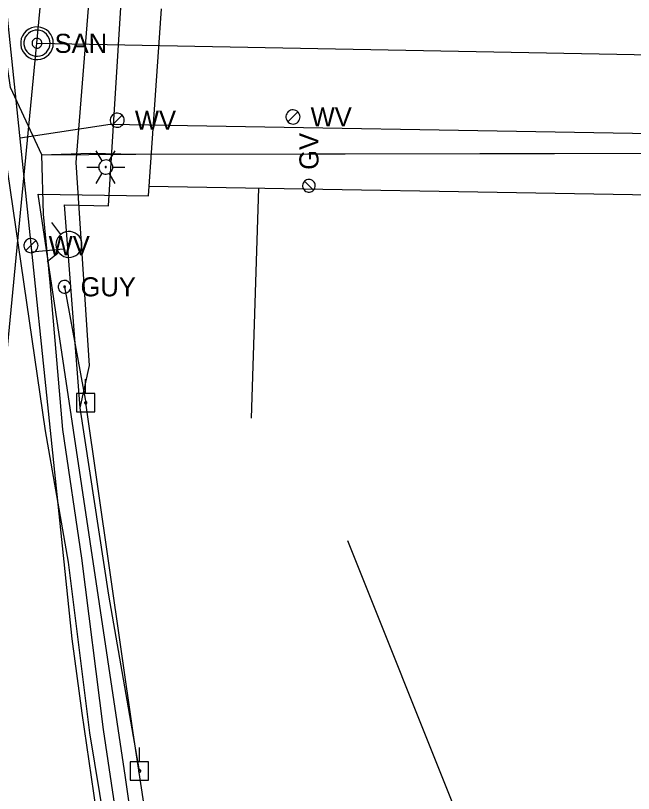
# Model space of a CAD drawing. Extents: x 596028 to 606371, y 330010 to 403088.
# Drawn here: x 604928.7 to 605053.3, y 335696.2 to 335853.1 of the extents above; entities that cross this region are included whole.
import ezdxf

# ---------------------------------------------------------------- set-up
doc = ezdxf.new("R2010")
doc.units = 0
for name, color, linetype in [('E_LTG', 7, 'Continuous'), ('E_UTL_E_UG', 7, 'Continuous'), ('E_UTL_EGuyWire', 7, 'Continuous'), ('E_UTL_EPowerPole', 7, 'Continuous'), ('E_UTL_G', 7, 'Continuous'), ('E_UTL_G_UG', 7, 'Continuous'), ('E_UTL_Overhead', 7, 'Continuous'), ('E_UTL_SAN_MH', 7, 'Continuous'), ('E_UTL_SAN_UG', 7, 'Continuous'), ('E_UTL_TV_UG', 7, 'Continuous'), ('E_UTL_W', 7, 'Continuous'), ('E_UTL_W_UG', 7, 'Continuous'), ('E_UTL_WHydrant', 7, 'Continuous')]:
    doc.layers.add(name, color=color, linetype=linetype)

msp = doc.modelspace()

# ---------------------------------------------------------------- linework, layer by layer
at = {"layer": 'E_LTG'}
for points in [[(604946.21, 335823.76), (604945.02, 335825.83)], [(604947.64, 335823.76), (604948.83, 335825.83)], [(604948.36, 335822.53), (604948.33, 335822.8), (604948.25, 335823.06), (604948.13, 335823.3), (604947.96, 335823.51), (604947.76, 335823.69), (604947.52, 335823.83), (604947.26, 335823.91), (604947, 335823.95), (604946.72, 335823.94), (604946.46, 335823.88), (604946.21, 335823.76), (604945.99, 335823.61), (604945.8, 335823.41), (604945.66, 335823.18), (604945.56, 335822.93), (604945.5, 335822.66), (604945.5, 335822.39), (604945.56, 335822.12), (604945.66, 335821.87), (604945.8, 335821.64), (604945.99, 335821.45), (604946.21, 335821.29), (604946.46, 335821.18), (604946.72, 335821.11), (604947, 335821.1), (604947.26, 335821.14), (604947.52, 335821.23), (604947.76, 335821.36), (604947.96, 335821.54), (604948.13, 335821.75), (604948.25, 335821.99), (604948.33, 335822.26), (604948.36, 335822.53)], [(604948.36, 335822.53), (604948.33, 335822.8), (604948.25, 335823.06), (604948.13, 335823.3), (604947.96, 335823.51), (604947.76, 335823.69), (604947.52, 335823.83), (604947.26, 335823.91), (604947, 335823.95), (604946.72, 335823.94), (604946.46, 335823.88), (604946.21, 335823.76), (604945.99, 335823.61), (604945.8, 335823.41), (604945.66, 335823.18), (604945.56, 335822.93), (604945.5, 335822.66), (604945.5, 335822.39), (604945.56, 335822.12), (604945.66, 335821.87), (604945.8, 335821.64), (604945.99, 335821.45), (604946.21, 335821.29), (604946.46, 335821.18), (604946.72, 335821.11), (604947, 335821.1), (604947.26, 335821.14), (604947.52, 335821.23), (604947.76, 335821.36), (604947.96, 335821.54), (604948.13, 335821.75), (604948.25, 335821.99), (604948.33, 335822.26), (604948.36, 335822.53)], [(604948.36, 335822.53), (604948.33, 335822.8), (604948.25, 335823.06), (604948.13, 335823.3), (604947.96, 335823.51), (604947.76, 335823.69), (604947.52, 335823.83), (604947.26, 335823.91), (604947, 335823.95), (604946.72, 335823.94), (604946.46, 335823.88), (604946.21, 335823.76), (604945.99, 335823.61), (604945.8, 335823.41), (604945.66, 335823.18), (604945.56, 335822.93), (604945.5, 335822.66), (604945.5, 335822.39), (604945.56, 335822.12), (604945.66, 335821.87), (604945.8, 335821.64), (604945.99, 335821.45), (604946.21, 335821.29), (604946.46, 335821.18), (604946.72, 335821.11), (604947, 335821.1), (604947.26, 335821.14), (604947.52, 335821.23), (604947.76, 335821.36), (604947.96, 335821.54), (604948.13, 335821.75), (604948.25, 335821.99), (604948.33, 335822.26), (604948.36, 335822.53)], [(604943.12, 335822.53), (604945.5, 335822.53)], [(604947.05, 335822.53), (604947.04, 335822.55), (604947.04, 335822.57), (604947.03, 335822.59), (604947.01, 335822.61), (604947, 335822.62), (604946.98, 335822.63), (604946.96, 335822.64), (604946.93, 335822.64), (604946.91, 335822.64), (604946.89, 335822.64), (604946.87, 335822.63), (604946.85, 335822.62), (604946.83, 335822.6), (604946.82, 335822.58), (604946.81, 335822.56), (604946.81, 335822.54), (604946.81, 335822.51), (604946.81, 335822.49), (604946.82, 335822.47), (604946.83, 335822.45), (604946.85, 335822.44), (604946.87, 335822.42), (604946.89, 335822.41), (604946.91, 335822.41), (604946.93, 335822.41), (604946.96, 335822.41), (604946.98, 335822.42), (604947, 335822.43), (604947.01, 335822.44), (604947.03, 335822.46), (604947.04, 335822.48), (604947.04, 335822.5), (604947.05, 335822.53)], [(604948.36, 335822.53), (604950.74, 335822.53)], [(604945.02, 335819.23), (604946.21, 335821.29)], [(604948.83, 335819.23), (604947.64, 335821.29)]]:
    msp.add_lwpolyline(points, dxfattribs=at)
at = {"layer": 'E_UTL_E_UG'}
msp.add_lwpolyline([(604941.77, 335773.97), (604938.58, 335814.91), (604947.51, 335814.7), (604950.37, 335861.21)], dxfattribs=at)
at = {"layer": 'E_UTL_EGuyWire'}
msp.add_line((604938.63, 335798.37), (604942.9, 335774.97), dxfattribs=at)
for points in [[(604939.91, 335798.37), (604939.89, 335798.61), (604939.82, 335798.84), (604939.71, 335799.06), (604939.56, 335799.25), (604939.37, 335799.41), (604939.16, 335799.53), (604938.93, 335799.61), (604938.69, 335799.65), (604938.45, 335799.64), (604938.21, 335799.58), (604937.99, 335799.48), (604937.79, 335799.34), (604937.62, 335799.16), (604937.49, 335798.95), (604937.4, 335798.73), (604937.35, 335798.49), (604937.35, 335798.24), (604937.4, 335798), (604937.49, 335797.78), (604937.62, 335797.57), (604937.79, 335797.4), (604937.99, 335797.25), (604938.21, 335797.15), (604938.45, 335797.1), (604938.69, 335797.08), (604938.93, 335797.12), (604939.16, 335797.2), (604939.37, 335797.32), (604939.56, 335797.48), (604939.71, 335797.67), (604939.82, 335797.89), (604939.89, 335798.12), (604939.91, 335798.37)], [(604938.79, 335798.37), (604938.79, 335798.4), (604938.78, 335798.43), (604938.76, 335798.45), (604938.74, 335798.48), (604938.72, 335798.5), (604938.69, 335798.51), (604938.67, 335798.52), (604938.64, 335798.53), (604938.61, 335798.52), (604938.58, 335798.52), (604938.55, 335798.5), (604938.52, 335798.49), (604938.5, 335798.47), (604938.49, 335798.44), (604938.47, 335798.41), (604938.47, 335798.38), (604938.47, 335798.35), (604938.47, 335798.32), (604938.49, 335798.29), (604938.5, 335798.27), (604938.52, 335798.24), (604938.55, 335798.23), (604938.58, 335798.21), (604938.61, 335798.21), (604938.64, 335798.21), (604938.67, 335798.21), (604938.69, 335798.22), (604938.72, 335798.24), (604938.74, 335798.26), (604938.76, 335798.28), (604938.78, 335798.31), (604938.79, 335798.34), (604938.79, 335798.37)]]:
    msp.add_lwpolyline(points, dxfattribs=at)
at = {"layer": 'E_UTL_EPowerPole'}
for points in [[(604942.87, 335776.81), (604942.87, 335779.72)], [(604944.71, 335776.81), (604941.03, 335776.81)], [(604941.03, 335776.81), (604941.03, 335773.12)], [(604944.71, 335773.12), (604944.71, 335776.81)], [(604943.14, 335774.97), (604943.14, 335775.01), (604943.12, 335775.06), (604943.1, 335775.1), (604943.07, 335775.13), (604943.04, 335775.16), (604943, 335775.18), (604942.96, 335775.2), (604942.91, 335775.21), (604942.87, 335775.2), (604942.82, 335775.19), (604942.78, 335775.17), (604942.74, 335775.15), (604942.71, 335775.12), (604942.69, 335775.08), (604942.67, 335775.04), (604942.66, 335774.99), (604942.66, 335774.95), (604942.67, 335774.9), (604942.69, 335774.86), (604942.71, 335774.82), (604942.74, 335774.79), (604942.78, 335774.76), (604942.82, 335774.74), (604942.87, 335774.73), (604942.91, 335774.73), (604942.96, 335774.74), (604943, 335774.75), (604943.04, 335774.77), (604943.07, 335774.8), (604943.1, 335774.84), (604943.12, 335774.88), (604943.14, 335774.92), (604943.14, 335774.97)], [(604941.03, 335773.12), (604944.71, 335773.12)], [(604953.71, 335702.54), (604953.71, 335705.45)], [(604955.56, 335702.54), (604951.87, 335702.54)], [(604951.87, 335702.54), (604951.87, 335698.85)], [(604955.56, 335698.85), (604955.56, 335702.54)], [(604953.98, 335700.7), (604953.98, 335700.75), (604953.97, 335700.79), (604953.94, 335700.83), (604953.92, 335700.86), (604953.88, 335700.89), (604953.84, 335700.92), (604953.8, 335700.93), (604953.76, 335700.94), (604953.71, 335700.94), (604953.67, 335700.93), (604953.62, 335700.91), (604953.59, 335700.88), (604953.56, 335700.85), (604953.53, 335700.81), (604953.52, 335700.77), (604953.51, 335700.72), (604953.51, 335700.68), (604953.52, 335700.63), (604953.53, 335700.59), (604953.56, 335700.55), (604953.59, 335700.52), (604953.62, 335700.49), (604953.67, 335700.47), (604953.71, 335700.46), (604953.76, 335700.46), (604953.8, 335700.47), (604953.84, 335700.48), (604953.88, 335700.51), (604953.92, 335700.54), (604953.94, 335700.57), (604953.97, 335700.61), (604953.98, 335700.65), (604953.98, 335700.7)], [(604951.87, 335698.85), (604955.56, 335698.85)]]:
    msp.add_lwpolyline(points, dxfattribs=at)
at = {"layer": 'E_UTL_G'}
for points in [[(604987.88, 335820.04), (604987.64, 335820.02), (604987.41, 335819.95), (604987.19, 335819.84), (604987, 335819.69), (604986.84, 335819.51), (604986.71, 335819.29), (604986.63, 335819.06), (604986.6, 335818.82), (604986.61, 335818.58), (604986.67, 335818.34), (604986.77, 335818.12), (604986.91, 335817.92), (604987.09, 335817.75), (604987.29, 335817.62), (604987.52, 335817.53), (604987.76, 335817.48), (604988, 335817.48), (604988.24, 335817.53), (604988.47, 335817.62), (604988.68, 335817.75), (604988.85, 335817.92), (604988.99, 335818.12), (604989.09, 335818.34), (604989.15, 335818.58), (604989.16, 335818.82), (604989.13, 335819.06), (604989.05, 335819.29), (604988.93, 335819.51), (604988.77, 335819.69), (604988.58, 335819.84), (604988.36, 335819.95), (604988.12, 335820.02), (604987.88, 335820.04)], [(604988.79, 335817.85), (604986.97, 335819.67)]]:
    msp.add_lwpolyline(points, dxfattribs=at)
at = {"layer": 'E_UTL_G_UG'}
for p, q in [((604934.01, 335824.97), (604953.01, 335825.14)), ((604953.01, 335825.14), (605121.78, 335825.42)), ((604955.62, 335818.69), (605142.02, 335815.42)), ((604976.3, 335771.9), (604977.79, 335818.3))]:
    msp.add_line(p, q, dxfattribs=at)
for points in [[(604992.54, 335374.29), (604982.41, 335439.85), (604977.55, 335472.28), (604967.89, 335533.23), (604963.9, 335558.28), (604960.62, 335582.14), (604958.16, 335603.66), (604954.67, 335636.73), (604949.76, 335671.68), (604943.72, 335708.39), (604939.44, 335742.84), (604934.8, 335769.3), (604917.37, 335888.66), (604913.54, 335917.13), (604913.36, 335918.56), (604912.73, 335934.03), (604913.24, 335947.88)], [(604934.01, 335824.97), (604927.71, 335838.6), (604920.34, 335889.07), (604916.51, 335917.52), (604916.35, 335918.82), (604915.73, 335934.04), (604915.75, 335942.13)], [(604934.01, 335824.97), (604927.71, 335838.6), (604920.34, 335889.07), (604916.51, 335917.52), (604916.35, 335918.82), (604915.73, 335934.04), (604915.75, 335942.13)], [(604933.3, 335817.09), (604955.52, 335816.7), (604958.16, 335854.43)], [(604990.22, 335373.94), (604984.89, 335440.46), (604980.73, 335472.71), (604971.32, 335533.67), (604967.23, 335558.65), (604963.42, 335582.81), (604960.7, 335604.2), (604956.77, 335636.76), (604952.03, 335671.62), (604946.45, 335709.05), (604942.07, 335743.65), (604938.29, 335769.61), (604935.75, 335799.26), (604934.37, 335813.01), (604934.01, 335824.97), (604943.83, 335825.34), (604953.01, 335825.14)], [(604990.22, 335373.94), (604984.89, 335440.46), (604980.73, 335472.71), (604971.32, 335533.67), (604967.23, 335558.65), (604963.42, 335582.81), (604960.7, 335604.2), (604956.77, 335636.76), (604952.03, 335671.62), (604946.45, 335709.05), (604942.07, 335743.65), (604938.29, 335769.61), (604935.75, 335799.26), (604934.37, 335813.01), (604934.01, 335824.97), (604943.83, 335825.34), (604953.01, 335825.14)], [(604953.01, 335825.14), (605121.78, 335825.42)], [(604969.99, 335561.13), (604966.54, 335588.97), (604950.9, 335699.39), (604933.3, 335817.09)]]:
    msp.add_lwpolyline(points, dxfattribs=at)
at = {"layer": 'E_UTL_Overhead'}
msp.add_line((605022.09, 335681.08), (604995.71, 335747.13), dxfattribs=at)
msp.add_lwpolyline([(605060.82, 334038.02), (605055.03, 334170.54), (605046.79, 334308.95), (605039.96, 334446.59), (605033.68, 334567.58), (605029.55, 334681.31), (605027.59, 334747.04), (605025.74, 334817.42), (605020.39, 334948.8), (605014.12, 335115.1), (605007.91, 335297.38), (604985.32, 335465.29), (604968.51, 335602.26), (604952.43, 335708.38), (604942.9, 335774.97)], dxfattribs=at)
at = {"layer": 'E_UTL_SAN_MH'}
for points in [[(604936.35, 335847.51), (604936.29, 335848.13), (604936.11, 335848.73), (604935.83, 335849.29), (604935.44, 335849.78), (604934.96, 335850.19), (604934.42, 335850.51), (604933.83, 335850.71), (604933.21, 335850.8), (604932.58, 335850.77), (604931.97, 335850.62), (604931.4, 335850.36), (604930.89, 335850), (604930.46, 335849.55), (604930.12, 335849.02), (604929.88, 335848.44), (604929.77, 335847.82), (604929.77, 335847.19), (604929.88, 335846.58), (604930.12, 335845.99), (604930.46, 335845.47), (604930.89, 335845.01), (604931.4, 335844.65), (604931.97, 335844.39), (604932.58, 335844.24), (604933.21, 335844.21), (604933.83, 335844.3), (604934.42, 335844.5), (604934.96, 335844.82), (604935.44, 335845.23), (604935.83, 335845.72), (604936.11, 335846.28), (604936.29, 335846.88), (604936.35, 335847.51)], [(604935.69, 335847.51), (604935.64, 335848.01), (604935.5, 335848.49), (604935.27, 335848.93), (604934.96, 335849.33), (604934.58, 335849.66), (604934.15, 335849.91), (604933.67, 335850.07), (604933.18, 335850.14), (604932.67, 335850.12), (604932.19, 335850), (604931.73, 335849.79), (604931.32, 335849.5), (604930.98, 335849.14), (604930.7, 335848.72), (604930.52, 335848.25), (604930.42, 335847.76), (604930.42, 335847.25), (604930.52, 335846.76), (604930.7, 335846.3), (604930.98, 335845.87), (604931.32, 335845.51), (604931.73, 335845.22), (604932.19, 335845.01), (604932.67, 335844.89), (604933.18, 335844.87), (604933.67, 335844.94), (604934.15, 335845.1), (604934.58, 335845.36), (604934.96, 335845.68), (604935.27, 335846.08), (604935.5, 335846.52), (604935.64, 335847.01), (604935.69, 335847.51)], [(604934.04, 335847.51), (604934.02, 335847.69), (604933.97, 335847.87), (604933.88, 335848.04), (604933.77, 335848.19), (604933.62, 335848.31), (604933.46, 335848.41), (604933.28, 335848.47), (604933.1, 335848.49), (604932.91, 335848.49), (604932.73, 335848.44), (604932.56, 335848.36), (604932.4, 335848.25), (604932.27, 335848.12), (604932.17, 335847.96), (604932.1, 335847.78), (604932.06, 335847.6), (604932.06, 335847.41), (604932.1, 335847.23), (604932.17, 335847.05), (604932.27, 335846.89), (604932.4, 335846.76), (604932.56, 335846.65), (604932.73, 335846.57), (604932.91, 335846.53), (604933.1, 335846.52), (604933.28, 335846.54), (604933.46, 335846.61), (604933.62, 335846.7), (604933.77, 335846.82), (604933.88, 335846.97), (604933.97, 335847.14), (604934.02, 335847.32), (604934.04, 335847.51)]]:
    msp.add_lwpolyline(points, dxfattribs=at)
at = {"layer": 'E_UTL_SAN_UG'}
for p, q in [((604933.05, 335847.51), (604948.46, 336015.86)), ((604909.37, 335602.98), (604933.05, 335847.51)), ((604933.05, 335847.51), (605113.4, 335844.14))]:
    msp.add_line(p, q, dxfattribs=at)
at = {"layer": 'E_UTL_TV_UG'}
msp.add_lwpolyline([(604953.74, 335700.7), (604947.56, 335736.19), (604941.77, 335773.97), (604943.64, 335782.51), (604943.62, 335782.47), (604940.93, 335823.43), (604944.35, 335865.62), (604944.84, 335892.26), (604946.69, 335923.37), (604951.72, 335970.22), (604956.7, 336009.43), (604966.16, 336057), (604981.4, 336117.37), (604995.05, 336168.57), (604995.08, 336168.59), (605002.88, 336192.51), (605017.85, 336240.31), (605030.14, 336283.75), (605041.76, 336326.86), (605047.54, 336347.25), (605060.52, 336404.97)], dxfattribs=at)
at = {"layer": 'E_UTL_W'}
for points in [[(604950.66, 335831.97), (604950.64, 335832.24), (604950.56, 335832.5), (604950.44, 335832.74), (604950.27, 335832.95), (604950.06, 335833.13), (604949.83, 335833.27), (604949.57, 335833.35), (604949.31, 335833.39), (604949.03, 335833.38), (604948.77, 335833.32), (604948.52, 335833.2), (604948.3, 335833.05), (604948.12, 335832.85), (604947.97, 335832.62), (604947.87, 335832.37), (604947.82, 335832.1), (604947.82, 335831.83), (604947.87, 335831.57), (604947.97, 335831.32), (604948.12, 335831.09), (604948.3, 335830.89), (604948.52, 335830.73), (604948.77, 335830.62), (604949.03, 335830.56), (604949.31, 335830.54), (604949.57, 335830.58), (604949.83, 335830.67), (604950.06, 335830.81), (604950.27, 335830.98), (604950.44, 335831.2), (604950.56, 335831.44), (604950.64, 335831.7), (604950.66, 335831.97)], [(604948.23, 335830.96), (604950.25, 335832.98)], [(604986.09, 335832.63), (604986.07, 335832.9), (604985.99, 335833.16), (604985.87, 335833.4), (604985.7, 335833.62), (604985.49, 335833.79), (604985.26, 335833.93), (604985, 335834.02), (604984.73, 335834.06), (604984.46, 335834.04), (604984.2, 335833.98), (604983.95, 335833.87), (604983.73, 335833.71), (604983.55, 335833.51), (604983.4, 335833.29), (604983.3, 335833.03), (604983.25, 335832.77), (604983.25, 335832.5), (604983.3, 335832.23), (604983.4, 335831.98), (604983.55, 335831.75), (604983.73, 335831.55), (604983.95, 335831.4), (604984.2, 335831.29), (604984.46, 335831.22), (604984.73, 335831.21), (604985, 335831.25), (604985.26, 335831.34), (604985.49, 335831.47), (604985.7, 335831.65), (604985.87, 335831.86), (604985.99, 335832.1), (604986.07, 335832.36), (604986.09, 335832.63)], [(604983.66, 335831.62), (604985.67, 335833.64)], [(604933.27, 335806.67), (604933.24, 335806.94), (604933.17, 335807.2), (604933.04, 335807.44), (604932.87, 335807.66), (604932.67, 335807.83), (604932.43, 335807.97), (604932.18, 335808.06), (604931.91, 335808.1), (604931.64, 335808.08), (604931.38, 335808.02), (604931.13, 335807.91), (604930.91, 335807.75), (604930.72, 335807.55), (604930.57, 335807.33), (604930.47, 335807.07), (604930.42, 335806.81), (604930.42, 335806.54), (604930.47, 335806.27), (604930.57, 335806.02), (604930.72, 335805.79), (604930.91, 335805.59), (604931.13, 335805.44), (604931.38, 335805.33), (604931.64, 335805.26), (604931.91, 335805.25), (604932.18, 335805.29), (604932.43, 335805.38), (604932.67, 335805.51), (604932.87, 335805.69), (604933.04, 335805.9), (604933.17, 335806.14), (604933.24, 335806.4), (604933.27, 335806.67)], [(604930.83, 335805.66), (604932.85, 335807.68)]]:
    msp.add_lwpolyline(points, dxfattribs=at)
at = {"layer": 'E_UTL_W_UG'}
for p, q in [((604929.65, 335828.45), (604947.83, 335831.19)), ((604947.83, 335831.19), (605080.34, 335828.87)), ((604932.04, 335805.39), (604938.4, 335806.05))]:
    msp.add_line(p, q, dxfattribs=at)
for points in [[(604940.12, 335727.35), (604926.79, 335856.04)], [(604945.45, 335689.76), (604942.17, 335712.36), (604940.12, 335727.35)]]:
    msp.add_lwpolyline(points, dxfattribs=at)
at = {"layer": 'E_UTL_WHydrant'}
for points in [[(604937.9, 335808.95), (604936.02, 335811.33)], [(604939.82, 335809.52), (604939.32, 335809.53), (604938.83, 335809.45), (604938.36, 335809.27), (604937.94, 335809.01), (604937.57, 335808.67), (604937.27, 335808.27), (604937.05, 335807.83), (604936.93, 335807.34), (604936.89, 335806.85), (604936.95, 335806.35), (604937.11, 335805.88), (604937.35, 335805.44), (604937.67, 335805.06), (604938.05, 335804.74), (604938.49, 335804.5), (604938.97, 335804.35), (604939.46, 335804.29), (604939.96, 335804.33), (604940.44, 335804.46), (604940.89, 335804.68), (604941.29, 335804.98), (604941.62, 335805.35), (604941.88, 335805.78), (604942.05, 335806.24), (604942.13, 335806.74), (604942.12, 335807.24), (604942.01, 335807.72), (604941.81, 335808.18), (604941.53, 335808.59), (604941.18, 335808.94), (604940.76, 335809.22), (604940.31, 335809.42), (604939.82, 335809.52)], [(604939.54, 335807.12), (604939.5, 335807.12), (604939.46, 335807.11), (604939.43, 335807.1), (604939.39, 335807.08), (604939.37, 335807.05), (604939.34, 335807.02), (604939.33, 335806.99), (604939.32, 335806.95), (604939.31, 335806.91), (604939.32, 335806.87), (604939.33, 335806.84), (604939.35, 335806.8), (604939.37, 335806.77), (604939.4, 335806.75), (604939.44, 335806.73), (604939.47, 335806.72), (604939.51, 335806.72), (604939.55, 335806.72), (604939.59, 335806.73), (604939.62, 335806.75), (604939.65, 335806.77), (604939.68, 335806.8), (604939.7, 335806.83), (604939.71, 335806.86), (604939.72, 335806.9), (604939.71, 335806.94), (604939.71, 335806.98), (604939.69, 335807.01), (604939.67, 335807.04), (604939.64, 335807.07), (604939.61, 335807.09), (604939.58, 335807.11), (604939.54, 335807.12)], [(604937.48, 335805.31), (604935.1, 335803.43)]]:
    msp.add_lwpolyline(points, dxfattribs=at)

# ---------------------------------------------------------------- texts
at = {"layer": 'E_UTL_EGuyWire'}
msp.add_text('GUY', height=3.85, dxfattribs=at).set_placement((604941.84, 335796.44))
at = {"layer": 'E_UTL_G'}
msp.add_text('GV', height=3.85, rotation=90, dxfattribs=at).set_placement((604989.81, 335821.97))
at = {"layer": 'E_UTL_SAN_MH'}
msp.add_text('SAN', height=3.849, dxfattribs=at).set_placement((604936.61, 335845.56))
at = {"layer": 'E_UTL_W'}
for p in [(604988.23, 335830.71), (604952.8, 335830.04), (604935.41, 335804.75)]:
    msp.add_text('WV', height=3.85, dxfattribs=at).set_placement(p)

doc.saveas('drawing.dxf')
